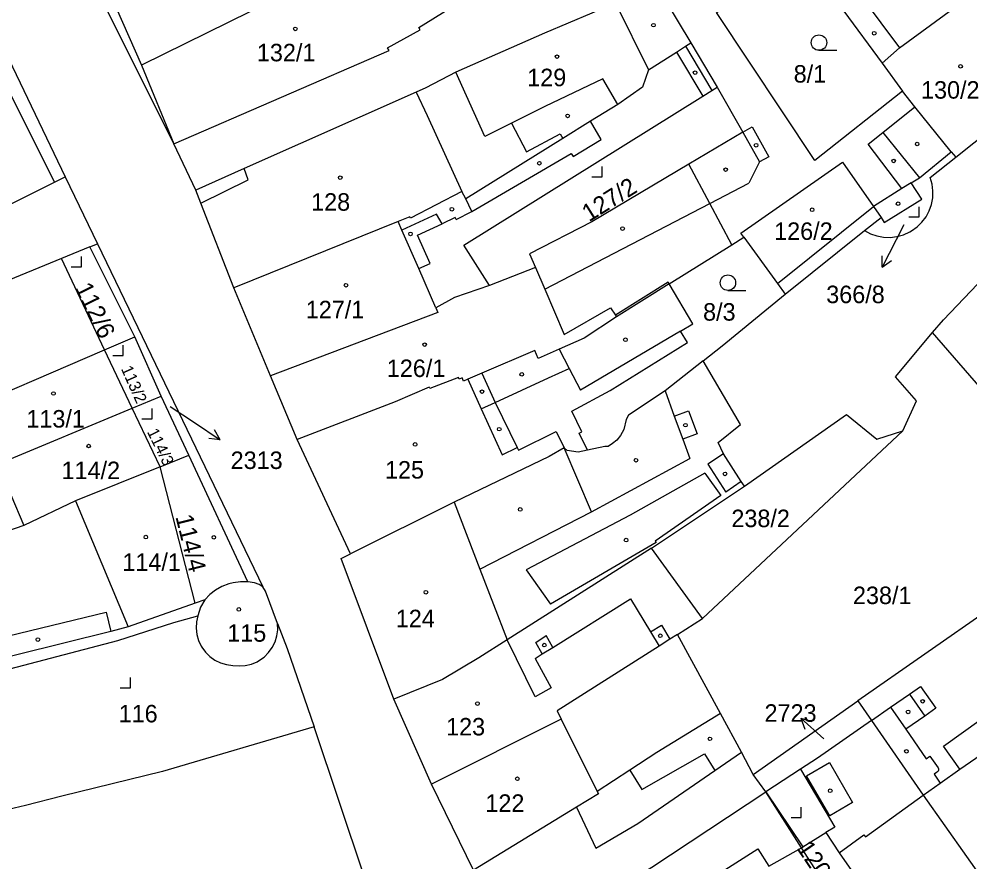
# Model space of a CAD drawing. Extents: x -679220 to -673243, y -1075091 to -1066557.
# Drawn here: x -676340.7 to -676248.3, y -1071866.6 to -1071784.7 of the extents above; entities that cross this region are included whole.
import ezdxf

# ---------------------------------------------------------------- set-up
doc = ezdxf.new("R2010")
doc.units = 0
for name, color, linetype in [('Hranice parcel', 7, 'Continuous'), ('Parcelní čísla', 7, 'Continuous'), ('Pop  PČ popisy', 7, 'Continuous'), ('Vnitřní kresba', 7, 'Continuous'), ('Značky budov', 7, 'Continuous'), ('Značky kultur', 7, 'Continuous')]:
    doc.layers.add(name, color=color, linetype=linetype)

msp = doc.modelspace()

# ---------------------------------------------------------------- linework, layer by layer
at = {"layer": 'Hranice parcel'}
for p, q in [((-676325.68, -1071796.83), (-676359.43, -1071729.07)), ((-676331.29, -1071783.6), (-676328.84, -1071789.2)), ((-676328.84, -1071789.2), (-676325.68, -1071796.83)), ((-676249.67, -1071798.13), (-676242.05, -1071792.04)), ((-676323.55, -1071801.33), (-676325.68, -1071796.83)), ((-676252.14, -1071800.12), (-676249.67, -1071798.13)), ((-676250.1, -1071797.62), (-676249.67, -1071798.13)), ((-676337.29, -1071800.57), (-676336.24, -1071800.05)), ((-676336.24, -1071800.05), (-676333.11, -1071806.54)), ((-676266.26, -1071811.45), (-676258.54, -1071805.26)), ((-676333.85, -1071806.85), (-676336.62, -1071807.99)), ((-676333.85, -1071806.85), (-676333.11, -1071806.54)), ((-676329.47, -1071815.59), (-676333.85, -1071806.85)), ((-676333.11, -1071806.54), (-676317.04, -1071839.88)), ((-676277.52, -1071810.45), (-676271.43, -1071806.64)), ((-676336.62, -1071807.99), (-676359.81, -1071817.54)), ((-676332.41, -1071816.86), (-676336.62, -1071807.99)), ((-676316.27, -1071819.37), (-676319.84, -1071810.83)), ((-676267.01, -1071810.41), (-676266.26, -1071811.45)), ((-676332.41, -1071816.86), (-676329.47, -1071815.59)), ((-676326.9, -1071821.35), (-676329.47, -1071815.59)), ((-676240.33, -1071828.53), (-676251.94, -1071815.16)), ((-676329.72, -1071822.52), (-676332.41, -1071816.86)), ((-676313.69, -1071825.56), (-676316.27, -1071819.37)), ((-676329.72, -1071822.52), (-676326.9, -1071821.35)), ((-676324.23, -1071827.1), (-676326.9, -1071821.35)), ((-676327.02, -1071828.22), (-676329.72, -1071822.52)), ((-676254.8, -1071824.74), (-676274.28, -1071842.97)), ((-676308.5, -1071836.69), (-676313.69, -1071825.56)), ((-676327.02, -1071828.22), (-676324.23, -1071827.1)), ((-676318.5, -1071839.41), (-676324.23, -1071827.1)), ((-676323.6, -1071841.47), (-676327.02, -1071828.22)), ((-676279.23, -1071836.13), (-676270.21, -1071830.12)), ((-676274.28, -1071842.97), (-676279.23, -1071836.13)), ((-676322.68, -1071841.15), (-676323.6, -1071841.47)), ((-676244.89, -1071841.02), (-676259.19, -1071850.98)), ((-676276.73, -1071844.53), (-676274.28, -1071842.97)), ((-676272.54, -1071852.2), (-676276.73, -1071844.53)), ((-676300.63, -1071859.07), (-676304.3, -1071850.82)), ((-676269.35, -1071858.13), (-676259.19, -1071850.98)), ((-676259.19, -1071850.98), (-676257.86, -1071852.9)), ((-676268.14, -1071859.83), (-676269.35, -1071858.13)), ((-676264.75, -1071857.63), (-676268.14, -1071859.83)), ((-676296.55, -1071867.44), (-676300.63, -1071859.07))]:
    msp.add_line(p, q, dxfattribs=at)
for points in [[(-676368.92, -1071732.38), (-676368.43, -1071734.45), (-676360.46, -1071751.23), (-676343.97, -1071784.01), (-676336.24, -1071800.05)], [(-676303.03, -1071776.79), (-676303.3, -1071776.93), (-676308.31, -1071779.5), (-676308.48, -1071779.14), (-676310.18, -1071779.99), (-676311.9, -1071780.84), (-676328.84, -1071789.2)], [(-676254.83, -1071791.71), (-676263.35, -1071798.44), (-676272.94, -1071784.05), (-676264.34, -1071778.83)], [(-676264.34, -1071778.83), (-676260.56, -1071783.93), (-676256.83, -1071789), (-676254.83, -1071791.71)], [(-676279.03, -1071781.02), (-676275.42, -1071787.02), (-676272.85, -1071791.32)], [(-676282.75, -1071783.17), (-676289.65, -1071786.08), (-676298.28, -1071789.88)], [(-676282.75, -1071783.17), (-676279.54, -1071789.64), (-676280.11, -1071791.32), (-676282.53, -1071793.01)], [(-676325.68, -1071796.83), (-676304.75, -1071787.77), (-676304.9, -1071787.5), (-676301.73, -1071785.74), (-676301.85, -1071785.53), (-676298.89, -1071783.68), (-676298.64, -1071783.52)], [(-676337.29, -1071800.57), (-676345.06, -1071785.03), (-676348.74, -1071786.8)], [(-676298.28, -1071789.88), (-676301.19, -1071791.39), (-676302.11, -1071791.8), (-676318.85, -1071799.24), (-676323.55, -1071801.33)], [(-676282.53, -1071793.01), (-676283.96, -1071790.52), (-676289.61, -1071793.21), (-676292.85, -1071794.82), (-676295.44, -1071796.11), (-676298.28, -1071789.88)], [(-676295.01, -1071810.61), (-676297.5, -1071806.68), (-676274.26, -1071792.2), (-676273.38, -1071791.65), (-676272.85, -1071791.32)], [(-676272.85, -1071791.32), (-676270.36, -1071795.69), (-676275.6, -1071798.81)], [(-676250.1, -1071797.62), (-676253.65, -1071793.25), (-676254.83, -1071791.71)], [(-676282.53, -1071793.01), (-676285.17, -1071794.63), (-676287.87, -1071796.3), (-676297.31, -1071802.19), (-676297.67, -1071801.47), (-676302.69, -1071804.07), (-676302.75, -1071803.93), (-676303.87, -1071804.38), (-676319.84, -1071810.83)], [(-676267.01, -1071810.41), (-676257.67, -1071802.91), (-676256.93, -1071803.98), (-676256.63, -1071804.49), (-676252.97, -1071802.22), (-676254, -1071800.63), (-676253.19, -1071800.15), (-676250.1, -1071797.62)], [(-676275.6, -1071798.81), (-676285.06, -1071804.43), (-676291.09, -1071807.54), (-676290.53, -1071808.86), (-676295.01, -1071810.61)], [(-676271.43, -1071806.64), (-676273.56, -1071802.63), (-676275.6, -1071798.81)], [(-676251.94, -1071815.16), (-676250.84, -1071813.95), (-676242.19, -1071804.86), (-676234.84, -1071799.57)], [(-676397.37, -1071827.85), (-676386.14, -1071824.04), (-676369.19, -1071815.87), (-676369.17, -1071815.26), (-676368.89, -1071815.13), (-676364.46, -1071813.04), (-676364.01, -1071813.37), (-676363.53, -1071813.15), (-676361.04, -1071812.01), (-676360.97, -1071812.22), (-676353.45, -1071808.69), (-676353.4, -1071808.78), (-676346.11, -1071805.11), (-676346.15, -1071804.99), (-676337.29, -1071800.57)], [(-676258.54, -1071805.26), (-676257.958, -1071805.569), (-676257.337, -1071805.786), (-676256.689, -1071805.907), (-676256.031, -1071805.928), (-676255.377, -1071805.85), (-676254.742, -1071805.673), (-676254.142, -1071805.402), (-676253.953, -1071805.293), (-676253.419, -1071804.907), (-676252.95, -1071804.445), (-676252.556, -1071803.917), (-676252.247, -1071803.336), (-676252.029, -1071802.714), (-676251.907, -1071802.067), (-676251.886, -1071801.409), (-676251.964, -1071800.755), (-676252.14, -1071800.12)], [(-676319.84, -1071810.83), (-676323.06, -1071802.59), (-676323.55, -1071801.33)], [(-676271.43, -1071806.64), (-676270.27, -1071805.91), (-676267.01, -1071810.41)], [(-676295.01, -1071810.61), (-676298.41, -1071811.76), (-676300.21, -1071812.77), (-676300.01, -1071813.23), (-676316.27, -1071819.37)], [(-676277.52, -1071810.45), (-676282.65, -1071813.66), (-676285.79, -1071815.71), (-676288.23, -1071816.79), (-676290.27, -1071817.7), (-676290.6, -1071816.93), (-676295.73, -1071819.13), (-676297.1, -1071819.72), (-676297.52, -1071819.9), (-676297.65, -1071819.58), (-676297.95, -1071819.7), (-676298, -1071819.56), (-676300.79, -1071820.63), (-676300.85, -1071820.49), (-676304.17, -1071821.92), (-676313.69, -1071825.56)], [(-676285.47, -1071826.61), (-676286.29, -1071824.95), (-676286.02, -1071824.82), (-676287, -1071822.82), (-676283.25, -1071820.81), (-676275.76, -1071816.15), (-676276.42, -1071815.03), (-676275.22, -1071814.32), (-676277.52, -1071810.45)], [(-676274.21, -1071817.93), (-676272.36, -1071816.48), (-676266.26, -1071811.45)], [(-676254.8, -1071824.74), (-676253.49, -1071821.8), (-676255.51, -1071819.48), (-676251.94, -1071815.16)], [(-676356.24, -1071827.1), (-676355.19, -1071826.65), (-676347.8, -1071823.47), (-676332.41, -1071816.86)], [(-676274.21, -1071817.93), (-676277.93, -1071820.85), (-676281.48, -1071823.21), (-676281.71, -1071823.64), (-676281.94, -1071824.59), (-676282.27, -1071825.17), (-676282.63, -1071825.64), (-676283.03, -1071825.96), (-676283.46, -1071826.24), (-676283.79, -1071826.24), (-676285.47, -1071826.61)], [(-676270.21, -1071830.12), (-676270.52, -1071829.64), (-676272.23, -1071826.98), (-676272.76, -1071825.87), (-676270.6, -1071824.1), (-676274.21, -1071817.93)], [(-676351.19, -1071830.78), (-676345.48, -1071828.79), (-676342.88, -1071827.88), (-676342.84, -1071827.98), (-676329.72, -1071822.52)], [(-676270.21, -1071830.12), (-676260.3, -1071823.15), (-676257.33, -1071825.53), (-676254.8, -1071824.74)], [(-676285.47, -1071826.61), (-676286.38, -1071826.81), (-676287.44, -1071826.65), (-676287.72, -1071826.37), (-676289.19, -1071827.24), (-676298.42, -1071831.65), (-676308.5, -1071836.69)], [(-676327.02, -1071828.22), (-676335.26, -1071831.52), (-676340.26, -1071833.92), (-676348.65, -1071836.82)], [(-676304.3, -1071850.82), (-676309.42, -1071837.15), (-676308.5, -1071836.69)], [(-676279.23, -1071836.13), (-676293.29, -1071845.04), (-676296.03, -1071846.78), (-676299.57, -1071848.9), (-676304.3, -1071850.82)], [(-676318.5, -1071839.41), (-676319.208, -1071839.407), (-676319.909, -1071839.504), (-676320.343, -1071839.617), (-676321.003, -1071839.872), (-676321.62, -1071840.217), (-676322.183, -1071840.646), (-676322.68, -1071841.15)], [(-676317.04, -1071839.88), (-676317.38, -1071839.68), (-676317.85, -1071839.52), (-676318.5, -1071839.41)], [(-676315.59, -1071843.45), (-676316.77, -1071840.33), (-676317.04, -1071839.88)], [(-676323.6, -1071841.47), (-676330.11, -1071843.78), (-676331.81, -1071844.23), (-676345.54, -1071847.64), (-676355.83, -1071849.71), (-676356.08, -1071848.62), (-676356.9, -1071848.81)], [(-676322.68, -1071841.15), (-676323.09, -1071841.86), (-676323.34, -1071842.71)], [(-676348.81, -1071849.76), (-676331.13, -1071845.1), (-676325.7, -1071843.36), (-676323.34, -1071842.71)], [(-676323.34, -1071842.71), (-676323.476, -1071843.303), (-676323.512, -1071843.911), (-676323.449, -1071844.516), (-676323.287, -1071845.103), (-676323.032, -1071845.655), (-676322.975, -1071845.752), (-676322.617, -1071846.244), (-676322.184, -1071846.671), (-676321.686, -1071847.022), (-676321.138, -1071847.286), (-676320.554, -1071847.457), (-676319.95, -1071847.53), (-676319.342, -1071847.588), (-676318.733, -1071847.545), (-676318.139, -1071847.404), (-676317.576, -1071847.168), (-676317.059, -1071846.843), (-676316.901, -1071846.718), (-676316.467, -1071846.289), (-676316.108, -1071845.795), (-676315.835, -1071845.249), (-676315.655, -1071844.665), (-676315.572, -1071844.06), (-676315.59, -1071843.45)], [(-676315.59, -1071843.45), (-676314.66, -1071845.89), (-676312.04, -1071853.49)], [(-676276.73, -1071844.53), (-676277.45, -1071844.99), (-676278.49, -1071845.65), (-676288.43, -1071851.95), (-676288.02, -1071852.77), (-676300.63, -1071859.07)], [(-676272.54, -1071852.2), (-676278.73, -1071855.99), (-676281.35, -1071857.71), (-676284.52, -1071859.78), (-676284.4, -1071860.03), (-676286.52, -1071861.31), (-676296.55, -1071867.44)], [(-676269.35, -1071858.13), (-676270.49, -1071855.95), (-676272.54, -1071852.2)], [(-676312.04, -1071853.49), (-676326.77, -1071857.85), (-676336.57, -1071860.24), (-676340.11, -1071861.16), (-676343.99, -1071862.07), (-676346.72, -1071862.65)], [(-676297.85, -1071896.38), (-676301.01, -1071886.96), (-676301.89, -1071884.16), (-676305.6, -1071872.98), (-676307.16, -1071868.11), (-676312.04, -1071853.49)], [(-676257.86, -1071852.9), (-676263.1, -1071856.56), (-676264.75, -1071857.63)], [(-676257.86, -1071852.9), (-676252.84, -1071860.14), (-676246.51, -1071869.08)], [(-676264.75, -1071857.63), (-676261.43, -1071863.25), (-676262.28, -1071863.78), (-676261, -1071865.74), (-676259.36, -1071868.1), (-676260.81, -1071869.11), (-676259.26, -1071871.34), (-676258.75, -1071872.08), (-676258.23, -1071872.61), (-676257.87, -1071872.34), (-676255.55, -1071875.46)], [(-676292.52, -1071875.45), (-676279.21, -1071867.15), (-676268.14, -1071859.83)], [(-676255.55, -1071875.46), (-676255.88, -1071875.71), (-676257.62, -1071873.29), (-676258.97, -1071874.1), (-676259.38, -1071873.46), (-676264.66, -1071865.25), (-676268.14, -1071859.83)]]:
    msp.add_lwpolyline(points, dxfattribs=at)
at = {"layer": 'Pop  PČ popisy'}
for p, q in [((-676254.72, -1071804.71), (-676255.46, -1071806.15)), ((-676255.46, -1071806.15), (-676256.822, -1071808.824)), ((-676256.822, -1071808.824), (-676256.814, -1071807.704)), ((-676256.822, -1071808.824), (-676255.922, -1071808.159)), ((-676326.05, -1071822.35), (-676323.66, -1071823.93)), ((-676323.66, -1071823.93), (-676321.172, -1071825.608)), ((-676321.172, -1071825.608), (-676321.722, -1071824.633)), ((-676321.172, -1071825.608), (-676322.282, -1071825.463)), ((-676262.5, -1071854.68), (-676264.73, -1071852.672)), ((-676264.73, -1071852.672), (-676263.651, -1071852.97)), ((-676264.73, -1071852.672), (-676264.321, -1071853.714))]:
    msp.add_line(p, q, dxfattribs=at)
at = {"layer": 'Vnitřní kresba'}
for p, q in [((-676258.75, -1071782.6), (-676255.14, -1071787.49)), ((-676255.14, -1071787.49), (-676248.63, -1071782.69)), ((-676275.95, -1071787.35), (-676275.42, -1071787.02)), ((-676279.54, -1071789.64), (-676276.82, -1071787.91)), ((-676276.82, -1071787.91), (-676275.95, -1071787.35)), ((-676276.82, -1071787.91), (-676274.26, -1071792.2)), ((-676275.95, -1071787.35), (-676273.38, -1071791.65)), ((-676255.14, -1071787.49), (-676256.83, -1071789)), ((-676302.11, -1071791.8), (-676301.06, -1071794.07)), ((-676256.75, -1071795.73), (-676253.65, -1071793.25)), ((-676301.06, -1071794.07), (-676297.67, -1071801.47)), ((-676292.85, -1071794.82), (-676291.39, -1071797.62)), ((-676284.13, -1071796.4), (-676285.17, -1071794.63)), ((-676270.36, -1071795.69), (-676269.46, -1071795.19)), ((-676269.46, -1071795.19), (-676267.85, -1071798.09)), ((-676291.39, -1071797.62), (-676288.11, -1071795.86)), ((-676288.11, -1071795.86), (-676287.87, -1071796.3)), ((-676270.36, -1071795.69), (-676268.75, -1071798.59)), ((-676258.19, -1071796.88), (-676256.75, -1071795.73)), ((-676256.75, -1071795.73), (-676253.19, -1071800.15)), ((-676286.87, -1071798.07), (-676284.13, -1071796.4)), ((-676254.9, -1071801.19), (-676258.19, -1071796.88)), ((-676296.7, -1071803.4), (-676287.06, -1071797.76)), ((-676287.06, -1071797.76), (-676286.87, -1071798.07)), ((-676267.85, -1071798.09), (-676268.75, -1071798.59)), ((-676270.56, -1071805.51), (-676260.67, -1071798.61)), ((-676268.75, -1071798.59), (-676269.78, -1071800.67)), ((-676260.67, -1071798.61), (-676257.67, -1071802.91)), ((-676318.46, -1071800.32), (-676318.85, -1071799.24)), ((-676323.06, -1071802.59), (-676318.46, -1071800.32)), ((-676273.56, -1071802.63), (-676269.78, -1071800.67)), ((-676254, -1071800.63), (-676254.9, -1071801.19)), ((-676254.9, -1071801.19), (-676257.67, -1071802.91)), ((-676296.7, -1071803.4), (-676297.31, -1071802.19)), ((-676289.63, -1071810.96), (-676273.56, -1071802.63)), ((-676300.16, -1071803.67), (-676303.51, -1071805.21)), ((-676299.6, -1071804.6), (-676300.16, -1071803.67)), ((-676298.24, -1071804.18), (-676296.7, -1071803.4)), ((-676303.51, -1071805.21), (-676303.87, -1071804.38)), ((-676301.98, -1071805.7), (-676299.6, -1071804.6)), ((-676298.34, -1071803.98), (-676299.6, -1071804.6)), ((-676298.24, -1071804.18), (-676298.34, -1071803.98)), ((-676258.54, -1071805.26), (-676256.93, -1071803.98)), ((-676301.87, -1071808.95), (-676303.51, -1071805.21)), ((-676270.27, -1071805.91), (-676270.56, -1071805.51)), ((-676300.77, -1071808.47), (-676301.98, -1071805.7)), ((-676301.87, -1071808.95), (-676300.77, -1071808.47)), ((-676300.21, -1071812.77), (-676301.87, -1071808.95)), ((-676290.53, -1071808.86), (-676289.63, -1071810.96)), ((-676289.63, -1071810.96), (-676287.75, -1071815.38)), ((-676277.62, -1071810.27), (-676282.76, -1071813.49)), ((-676277.52, -1071810.45), (-676277.62, -1071810.27)), ((-676287.75, -1071815.38), (-676283.23, -1071812.78)), ((-676283.23, -1071812.78), (-676282.76, -1071813.49)), ((-676282.76, -1071813.49), (-676282.65, -1071813.66)), ((-676276.42, -1071815.03), (-676286.15, -1071820.78)), ((-676288.23, -1071816.79), (-676287.26, -1071818.66)), ((-676295.73, -1071819.13), (-676294.43, -1071821.97)), ((-676289.27, -1071819.58), (-676287.26, -1071818.66)), ((-676287.26, -1071818.66), (-676286.15, -1071820.78)), ((-676297.1, -1071819.72), (-676295.79, -1071822.59)), ((-676294.43, -1071821.97), (-676289.27, -1071819.58)), ((-676277.93, -1071820.85), (-676277.03, -1071823.29)), ((-676295.79, -1071822.59), (-676294.43, -1071821.97)), ((-676294.43, -1071821.97), (-676292.32, -1071826.34)), ((-676295.79, -1071822.59), (-676293.76, -1071827.05)), ((-676277.03, -1071823.29), (-676275.64, -1071822.78)), ((-676275.64, -1071822.78), (-676274.82, -1071825.02)), ((-676277.03, -1071823.29), (-676276.21, -1071825.53)), ((-676292.18, -1071826.61), (-676288.5, -1071824.8)), ((-676288.5, -1071824.8), (-676287.72, -1071826.37)), ((-676274.82, -1071825.02), (-676276.21, -1071825.53)), ((-676276.21, -1071825.53), (-676275.52, -1071827.41)), ((-676293.76, -1071827.05), (-676292.32, -1071826.34)), ((-676292.32, -1071826.34), (-676292.18, -1071826.61)), ((-676285.08, -1071832.61), (-676287.72, -1071826.37)), ((-676285.08, -1071832.61), (-676275.52, -1071827.41)), ((-676272.23, -1071826.98), (-676273.76, -1071827.98)), ((-676342.84, -1071827.98), (-676340.26, -1071833.92)), ((-676273.76, -1071827.98), (-676272.02, -1071830.68)), ((-676274.06, -1071828.84), (-676281.31, -1071832.93)), ((-676274.06, -1071828.84), (-676272.51, -1071831.03)), ((-676270.52, -1071829.64), (-676272.02, -1071830.68)), ((-676272.51, -1071831.03), (-676278.9, -1071835.46)), ((-676335.26, -1071831.52), (-676330.11, -1071843.78)), ((-676298.42, -1071831.65), (-676295.92, -1071838.18)), ((-676295.92, -1071838.18), (-676285.08, -1071832.61)), ((-676281.31, -1071832.93), (-676291.44, -1071838.24)), ((-676278.8, -1071835.6), (-676289.07, -1071841.57)), ((-676278.9, -1071835.46), (-676278.8, -1071835.6)), ((-676295.92, -1071838.18), (-676293.29, -1071845.04)), ((-676291.44, -1071838.24), (-676289.07, -1071841.57)), ((-676288.84, -1071845.78), (-676281.3, -1071841.05)), ((-676281.3, -1071841.05), (-676279.34, -1071844.26)), ((-676346.03, -1071845.68), (-676332.26, -1071842.37)), ((-676332.26, -1071842.37), (-676331.81, -1071844.23)), ((-676279.34, -1071844.26), (-676278.28, -1071843.61)), ((-676279.34, -1071844.26), (-676278.49, -1071845.65)), ((-676278.28, -1071843.61), (-676277.45, -1071844.99)), ((-676290.55, -1071850.58), (-676293.29, -1071845.04)), ((-676290.5, -1071845.3), (-676289.47, -1071844.64)), ((-676289.86, -1071846.42), (-676290.5, -1071845.3)), ((-676288.84, -1071845.78), (-676289.47, -1071844.64)), ((-676289.86, -1071846.42), (-676288.84, -1071845.78)), ((-676290.56, -1071846.86), (-676289.86, -1071846.42)), ((-676290.56, -1071846.86), (-676289, -1071849.7)), ((-676289, -1071849.7), (-676290.55, -1071850.58)), ((-676254.16, -1071850.32), (-676253.1, -1071849.57)), ((-676253.1, -1071849.57), (-676251.61, -1071851.7)), ((-676256.01, -1071851.6), (-676254.16, -1071850.32)), ((-676254.16, -1071850.32), (-676252.67, -1071852.45)), ((-676257.86, -1071852.9), (-676256.01, -1071851.6)), ((-676256.01, -1071851.6), (-676254.52, -1071853.74)), ((-676251.61, -1071851.7), (-676252.67, -1071852.45)), ((-676252.67, -1071852.45), (-676254.52, -1071853.74)), ((-676250.84, -1071855.38), (-676247.18, -1071852.76)), ((-676288.02, -1071852.77), (-676284.52, -1071859.78)), ((-676254.52, -1071853.74), (-676252.54, -1071856.6)), ((-676249.26, -1071857.63), (-676244.34, -1071854.19)), ((-676249.26, -1071857.63), (-676250.84, -1071855.38)), ((-676280.17, -1071859.6), (-676274.09, -1071856.13)), ((-676274.09, -1071856.13), (-676273.09, -1071857.75)), ((-676273.09, -1071857.75), (-676270.49, -1071855.95)), ((-676252.54, -1071856.6), (-676252.18, -1071856.34)), ((-676252.18, -1071856.34), (-676251.39, -1071857.5)), ((-676264.16, -1071858.25), (-676261.95, -1071856.97)), ((-676261.95, -1071856.97), (-676259.69, -1071860.87)), ((-676281.35, -1071857.71), (-676280.17, -1071859.6)), ((-676280.58, -1071862.91), (-676273.09, -1071857.75)), ((-676261.9, -1071862.15), (-676264.16, -1071858.25)), ((-676251.52, -1071857.94), (-676251.77, -1071858.11)), ((-676251.77, -1071858.11), (-676251.18, -1071858.98)), ((-676251.44, -1071857.88), (-676251.52, -1071857.94)), ((-676251.38, -1071857.8), (-676251.44, -1071857.88)), ((-676251.39, -1071857.5), (-676251.35, -1071857.6)), ((-676251.35, -1071857.7), (-676251.38, -1071857.8)), ((-676251.35, -1071857.6), (-676251.35, -1071857.7)), ((-676251.18, -1071858.98), (-676249.26, -1071857.63)), ((-676252.84, -1071860.14), (-676251.18, -1071858.98)), ((-676268.14, -1071859.83), (-676264.53, -1071865.18)), ((-676258.45, -1071864.2), (-676252.84, -1071860.14)), ((-676259.69, -1071860.87), (-676261.9, -1071862.15)), ((-676286.52, -1071861.31), (-676284.66, -1071865.3)), ((-676284.66, -1071865.3), (-676280.58, -1071862.91)), ((-676264.53, -1071865.18), (-676262.28, -1071863.78)), ((-676261, -1071865.74), (-676258.59, -1071864)), ((-676258.59, -1071864), (-676258.45, -1071864.2)), ((-676277.18, -1071870.6), (-676268.92, -1071865.35)), ((-676268.92, -1071865.35), (-676267.84, -1071867.05)), ((-676267.84, -1071867.05), (-676264.66, -1071865.25)), ((-676264.66, -1071865.25), (-676264.53, -1071865.18))]:
    msp.add_line(p, q, dxfattribs=at)
at = {"layer": 'Značky budov'}
for centre in [(-676279.057, -1071785.299), (-676313.877, -1071785.659), (-676257.587, -1071786.079), (-676288.437, -1071788.359), (-676275.007, -1071789.909), (-676249.197, -1071789.299), (-676287.397, -1071794.119), (-676269.077, -1071796.969), (-676253.417, -1071796.849), (-676290.147, -1071798.719), (-676255.697, -1071798.499), (-676309.507, -1071800.119), (-676272.037, -1071799.339), (-676255.267, -1071802.649), (-676298.647, -1071803.189), (-676263.627, -1071803.239), (-676302.677, -1071805.589), (-676282.057, -1071805.069), (-676308.947, -1071810.579), (-676281.777, -1071815.879), (-676301.297, -1071816.349), (-676291.857, -1071819.239), (-676337.387, -1071821.099), (-676295.727, -1071820.919), (-676275.947, -1071824.179), (-676294.047, -1071824.569), (-676302.227, -1071826.049), (-676333.967, -1071826.209), (-676280.757, -1071827.589), (-676272.097, -1071828.919), (-676292.007, -1071832.369), (-676328.407, -1071835.059), (-676321.797, -1071835.079), (-676281.717, -1071835.349), (-676301.177, -1071840.419), (-676319.367, -1071842.089), (-676338.897, -1071845.019), (-676278.387, -1071844.649), (-676289.667, -1071845.559), (-676252.877, -1071851.019), (-676296.167, -1071851.239), (-676254.297, -1071852.049), (-676273.557, -1071854.669), (-676254.457, -1071855.879), (-676292.287, -1071858.549), (-676261.867, -1071859.719)]:
    msp.add_circle(centre, 0.175, dxfattribs=at)
at = {"layer": 'Značky kultur'}
for p, q in [((-676262.963, -1071787.74), (-676261.213, -1071787.74)), ((-676284.03, -1071800.03), (-676284.03, -1071799.03)), ((-676285.031, -1071800.03), (-676284.03, -1071800.03)), ((-676253.21, -1071803.94), (-676253.21, -1071802.94)), ((-676254.211, -1071803.94), (-676253.21, -1071803.94)), ((-676334.66, -1071808.8), (-676334.66, -1071807.8)), ((-676335.661, -1071808.8), (-676334.66, -1071808.8)), ((-676271.813, -1071811.08), (-676270.063, -1071811.08)), ((-676330.6, -1071817.41), (-676330.6, -1071816.41)), ((-676331.601, -1071817.41), (-676330.6, -1071817.41)), ((-676327.8, -1071823.56), (-676327.8, -1071822.56)), ((-676328.801, -1071823.56), (-676327.8, -1071823.56)), ((-676329.91, -1071849.72), (-676329.91, -1071848.72)), ((-676330.911, -1071849.72), (-676329.91, -1071849.72)), ((-676264.68, -1071862.32), (-676264.68, -1071861.32)), ((-676265.681, -1071862.32), (-676264.68, -1071862.32))]:
    msp.add_line(p, q, dxfattribs=at)
for centre in [(-676262.963, -1071786.99), (-676271.813, -1071810.33)]:
    msp.add_circle(centre, 0.75, dxfattribs=at)

# ---------------------------------------------------------------- texts
at = {"layer": 'Parcelní čísla'}
for s, p in [('132/1', (-676317.608, -1071788.81)), ('129', (-676291.325, -1071791.229)), ('8/1', (-676265.42, -1071790.88)), ('130/2', (-676253.038, -1071792.44)), ('128', (-676312.335, -1071803.33)), ('126/2', (-676267.32, -1071806.17)), ('366/8', (-676262.257, -1071812.318)), ('127/1', (-676312.858, -1071813.79)), ('8/3', (-676274.23, -1071814.019)), ('126/1', (-676304.978, -1071819.499)), ('113/1', (-676340.02, -1071824.41)), ('2313', (-676320.16, -1071828.438)), ('114/2', (-676336.6, -1071829.42)), ('125', (-676305.155, -1071829.37)), ('238/2', (-676271.478, -1071834.09)), ('114/1', (-676330.69, -1071838.34)), ('238/1', (-676259.658, -1071841.57)), ('124', (-676304.105, -1071843.82)), ('115', (-676320.49, -1071845.229)), ('116', (-676331.05, -1071853.07)), ('2723', (-676268.254, -1071853.009)), ('123', (-676299.215, -1071854.34)), ('122', (-676295.395, -1071861.769))]:
    msp.add_text(s, height=1.7, dxfattribs=at).set_placement(p)
for s, height, rotation, p in [('127/2', 1.7, 32, (-676285.326, -1071804.468)), ('112/6', 1.7, 296, (-676335.323, -1071810.812)), ('113/2', 1.14, 294, (-676330.84, -1071818.691)), ('114/3', 1.14, 296, (-676328.312, -1071824.819)), ('114/4', 1.7, 284, (-676325.534, -1071833.075)), ('120/2', 1.7, 304, (-676265.189, -1071865.29))]:
    msp.add_text(s, height=height, rotation=rotation, dxfattribs=at).set_placement(p)

doc.saveas('drawing.dxf')
